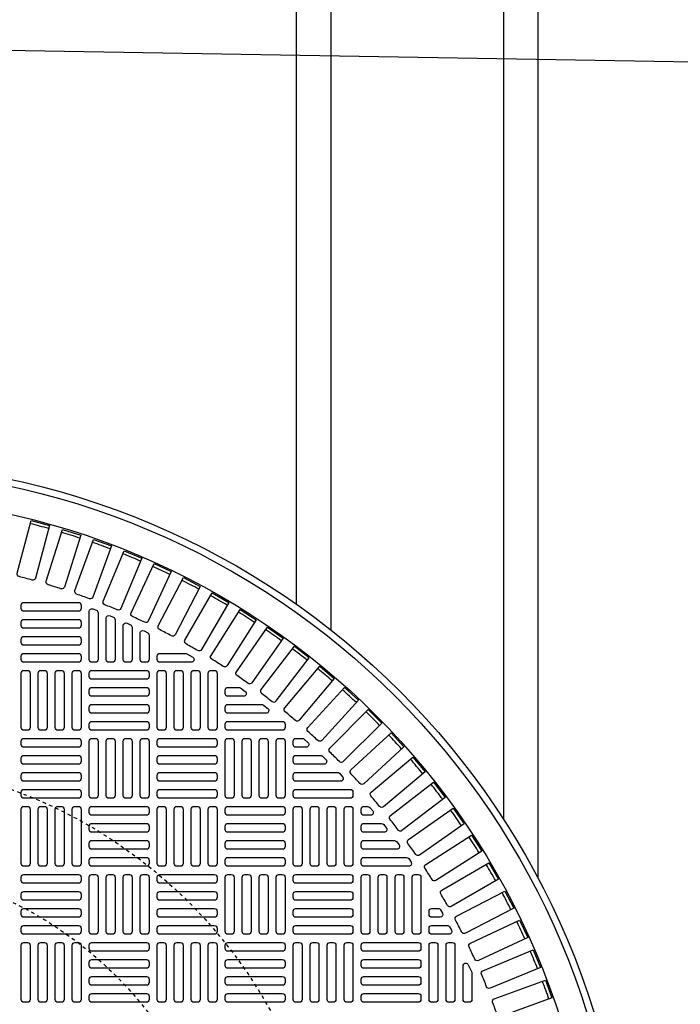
# Model space of a CAD drawing. Extents: x -169 to 7270, y -140 to 2984.
# Tile 679 of 718: x 6532 to 6551, y 1486 to 1514. Entities that reach past the tile are written whole.
import ezdxf

# ---------------------------------------------------------------- set-up
doc = ezdxf.new("R2010")
doc.units = 0
doc.header["$MEASUREMENT"] = 0
doc.linetypes.add('HIDDEN2', pattern=[0.28125, 0.1875, -0.09375])
doc.layers.get('DEFPOINTS').update_dxf_attribs({"linetype": 'CONTINUOUS'})
for name, color, linetype in [('TANK-MANHOLE-COVER-40', 2, 'CONTINUOUS'), ('TANK-MANHOLE-COVER-HATCH-40', 252, 'CONTINUOUS'), ('TANK-SLOPE', 3, 'CONTINUOUS'), ('TANK-UST-RIB', 7, 'CONTINUOUS')]:
    doc.layers.add(name, color=color, linetype=linetype)

msp = doc.modelspace()

# ---------------------------------------------------------------- linework, layer by layer
at = {"layer": 'DEFPOINTS', "color": 8, "linetype": 'HIDDEN2', "ltscale": 0.125}
msp.add_circle((6526.94351, 1479.01916), 14, dxfattribs=at)
msp.add_circle((6526.94351, 1479.01916), 14, dxfattribs=at)
at = {"layer": 'DEFPOINTS', "color": 8, "linetype": 'HIDDEN2', "ltscale": 0.5}
msp.add_circle((6526.94351, 1479.01916), 11, dxfattribs=at)
msp.add_circle((6526.94351, 1479.01916), 11, dxfattribs=at)
at = {"layer": 'TANK-MANHOLE-COVER-40', "color": 4, "linetype": 'Continuous'}
msp.add_circle((6526.94428, 1479.01916), 22.63902, dxfattribs=at)
at = {"layer": 'TANK-MANHOLE-COVER-40', "color": 1, "linetype": 'Continuous'}
msp.add_circle((6526.94428, 1479.01916), 22.44094, dxfattribs=at)
at = {"layer": 'TANK-MANHOLE-COVER-40', "color": 2, "linetype": 'Continuous'}
msp.add_circle((6526.94428, 1479.01916), 21.65354, dxfattribs=at)
at = {"layer": 'TANK-MANHOLE-COVER-HATCH-40', "linetype": 'Continuous'}
for points in [[(6532.29961, 1498.24797, 0.00491171), (6531.92082, 1498.34947, -0.41709369), (6531.8644, 1498.4461), (6532.27224, 1499.96818), (6532.80464, 1499.82552), (6532.3968, 1498.30344, -0.41709369), (6532.29961, 1498.24797)], [(6533.13327, 1497.99607, 0.00491171), (6532.75926, 1498.11399, -0.41709369), (6532.7071, 1498.213), (6533.18095, 1499.71583), (6533.70662, 1499.55009), (6533.23278, 1498.04725, -0.41709369), (6533.13327, 1497.99607)], [(6533.95514, 1497.70805, 0.00491171), (6533.58663, 1497.84217, -0.41709369), (6533.53884, 1497.94336), (6534.07779, 1499.4241), (6534.59573, 1499.23558), (6534.05678, 1497.75484, -0.41709369), (6533.95514, 1497.70805)], [(6534.76366, 1497.38445, 0.00491171), (6534.40136, 1497.53452, -0.41709369), (6534.35803, 1497.63769), (6534.96105, 1499.09352), (6535.47027, 1498.88259), (6534.86725, 1497.42677, -0.41709369), (6534.76366, 1497.38445)], [(6535.5573, 1497.0259, 0.00491171), (6535.20189, 1497.19163, -0.41709369), (6535.1631, 1497.29659), (6535.82905, 1498.72472), (6536.32859, 1498.49178), (6535.66264, 1497.06365, -0.41709369), (6535.5573, 1497.0259)], [(6536.33455, 1496.63306, 0.00491171), (6535.9867, 1496.81414, -0.41709369), (6535.95253, 1496.92069), (6536.68014, 1498.31842), (6537.16904, 1498.06391), (6536.44143, 1496.66619, -0.41709369), (6536.33455, 1496.63306)], [(6537.09392, 1496.2067, 0.00491171), (6536.7543, 1496.40278, -0.41709369), (6536.72481, 1496.51072), (6537.51269, 1497.87538), (6537.99003, 1497.59979), (6537.20215, 1496.23513, -0.41709369), (6537.09392, 1496.2067)], [(6537.83397, 1495.74762, 0.00491171), (6537.50323, 1495.95832, -0.41709369), (6537.47847, 1496.06745), (6538.32513, 1497.39644), (6538.78999, 1497.10029), (6537.94333, 1495.7713, -0.41709369), (6537.83397, 1495.74762)], [(6538.55329, 1495.2567, 0.00491171), (6538.23205, 1495.48163, -0.41709369), (6538.21208, 1495.59173), (6539.11591, 1496.88253), (6539.56741, 1496.56638), (6538.66358, 1495.27559, -0.41709369), (6538.55329, 1495.2567)], [(6539.25051, 1494.73486, 0.41709369), (6539.36152, 1494.74892), (6540.32079, 1495.99907), (6539.88351, 1496.3346), (6538.92424, 1495.08446, 0.41709369), (6538.93939, 1494.97359, -0.00491171), (6539.25051, 1494.73486)], [(6536.74246, 1496.12546, -0.1342636), (6536.78253, 1496.1145), (6536.94904, 1496.01608, -0.76325856), (6536.90897, 1495.86955), (6535.99939, 1495.86955), (6535.99939, 1495.86955, -0.41421356), (6535.92065, 1495.94829), (6535.92065, 1496.04672), (6535.92065, 1496.04672, -0.41421356), (6535.99939, 1496.12546), (6536.74246, 1496.12546)], [(6539.92431, 1494.18312, 0.00491171), (6539.6239, 1494.43519, -0.41709369), (6539.6136, 1494.54661), (6540.62648, 1495.75372), (6541.04871, 1495.39943), (6540.03583, 1494.19232, -0.41709369), (6539.92431, 1494.18312)], [(6538.28246, 1495.14121, -0.15754945), (6538.32853, 1495.12632), (6538.46493, 1495.02789, -0.72778796), (6538.41886, 1494.8853), (6537.9679, 1494.8853), (6537.9679, 1494.8853, -0.41421356), (6537.88916, 1494.96404), (6537.88916, 1495.06247), (6537.88916, 1495.06247, -0.41421356), (6537.9679, 1495.14121), (6538.28246, 1495.14121)], [(6538.94856, 1494.64908, -0.16819223), (6538.99724, 1494.63223), (6539.12236, 1494.5338, -0.71204699), (6539.07368, 1494.39318), (6537.9679, 1494.39318), (6537.9679, 1494.39318, -0.41421356), (6537.88916, 1494.47192), (6537.88916, 1494.57034), (6537.88916, 1494.57034, -0.41421356), (6537.9679, 1494.64908), (6538.97581, 1494.64908)], [(6541.19654, 1492.99413, 0.00491171), (6540.91924, 1493.27142, -0.41709369), (6540.91869, 1493.38332), (6542.03293, 1494.49756), (6542.42268, 1494.10782), (6541.30844, 1492.99358, -0.41709369), (6541.19654, 1492.99413)], [(6542.3603, 1491.69878, 0.00491171), (6542.10823, 1491.99919, -0.41709369), (6542.11744, 1492.11071), (6543.32455, 1493.1236), (6543.67884, 1492.70137), (6542.47173, 1491.68848, -0.41709369), (6542.3603, 1491.69878)], [(6543.40674, 1490.30694, 0.00491171), (6543.18181, 1490.62817, -0.41709369), (6543.2007, 1490.73847), (6544.4915, 1491.64229), (6544.80764, 1491.19079), (6543.51685, 1490.28696, -0.41709369), (6543.40674, 1490.30694)], [(6543.88344, 1489.57811, 0.00491171), (6543.67274, 1489.90885, -0.41709369), (6543.69642, 1490.01822), (6545.02541, 1490.86488), (6545.32156, 1490.40002), (6543.99257, 1489.55335, -0.41709369), (6543.88344, 1489.57811)], [(6544.32789, 1488.82919, 0.00491171), (6544.13182, 1489.1688, -0.41709369), (6544.16025, 1489.27703), (6545.5249, 1490.06491), (6545.80049, 1489.58758), (6544.43584, 1488.79969, -0.41709369), (6544.32789, 1488.82919)], [(6544.73925, 1488.06159, 0.00491171), (6544.55818, 1488.40943, -0.41709369), (6544.5913, 1488.51632), (6545.98903, 1489.24393), (6546.24354, 1488.75502), (6544.84581, 1488.02741, -0.41709369), (6544.73925, 1488.06159)], [(6545.11674, 1487.27677, 0.00491171), (6544.95101, 1487.63219, -0.41709369), (6544.98877, 1487.73752), (6546.4169, 1488.40347), (6546.64984, 1487.90393), (6545.22171, 1487.23798, -0.41709369), (6545.11674, 1487.27677)], [(6545.45964, 1486.47624, 0.00491171), (6545.30957, 1486.83854, -0.41709369), (6545.35188, 1486.94214), (6546.8077, 1487.54516), (6547.01863, 1487.03593), (6545.56281, 1486.43291, -0.41709369), (6545.45964, 1486.47624)], [(6545.03483, 1486.87946), (6545.03483, 1486.10577), (6545.03483, 1486.10577, -0.41421356), (6544.95609, 1486.02703), (6544.85766, 1486.02703), (6544.85766, 1486.02703, -0.41421356), (6544.77892, 1486.10577), (6544.77892, 1487.07957, -0.80700564), (6544.92938, 1487.11208), (6545.0278, 1486.89495, -0.10680341), (6545.03483, 1486.86244)], [(6545.76729, 1485.66152, 0.00491171), (6545.63317, 1486.03002, -0.41709369), (6545.67996, 1486.13167), (6547.1607, 1486.67061), (6547.34921, 1486.15267), (6545.86847, 1485.61373, -0.41709369), (6545.76729, 1485.66152)]]:
    msp.add_lwpolyline(points, format="xyb", dxfattribs=at)
at = {"layer": 'TANK-MANHOLE-COVER-HATCH-40', "linetype": 'Continuous', "flags": 128}
for points in [[(6533.71593, 1497.42467, -0.41421356), (6533.63719, 1497.34593), (6532.06239, 1497.34593, -0.41421356), (6531.98365, 1497.42467), (6531.98365, 1497.5231, -0.41421356), (6532.06239, 1497.60184), (6533.63719, 1497.60184, -0.41421356), (6533.71593, 1497.5231)], [(6533.71593, 1496.93255, -0.41421356), (6533.63719, 1496.85381), (6532.06239, 1496.85381, -0.41421356), (6531.98365, 1496.93255), (6531.98365, 1497.03097, -0.41421356), (6532.06239, 1497.10971), (6533.63719, 1497.10971, -0.41421356), (6533.71593, 1497.03097)], [(6533.71593, 1496.44042, -0.41421356), (6533.63719, 1496.36168), (6532.06239, 1496.36168, -0.41421356), (6531.98365, 1496.44042), (6531.98365, 1496.53884, -0.41421356), (6532.06239, 1496.61758), (6533.63719, 1496.61758, -0.41421356), (6533.71593, 1496.53884)], [(6533.71593, 1495.94829, -0.41421356), (6533.63719, 1495.86955), (6532.06239, 1495.86955, -0.41421356), (6531.98365, 1495.94829), (6531.98365, 1496.04672, -0.41421356), (6532.06239, 1496.12546), (6533.63719, 1496.12546, -0.41421356), (6533.71593, 1496.04672)], [(6532.06239, 1493.90105, -0.41421356), (6531.98365, 1493.97979), (6531.98365, 1495.55459, -0.41421356), (6532.06239, 1495.63333), (6532.16081, 1495.63333, -0.41421356), (6532.23955, 1495.55459), (6532.23955, 1493.97979, -0.41421356), (6532.16081, 1493.90105)], [(6532.55451, 1493.90105, -0.41421356), (6532.47577, 1493.97979), (6532.47577, 1495.55459, -0.41421356), (6532.55451, 1495.63333), (6532.65294, 1495.63333, -0.41421356), (6532.73168, 1495.55459), (6532.73168, 1493.97979, -0.41421356), (6532.65294, 1493.90105)], [(6533.04664, 1493.90105, -0.41421356), (6532.9679, 1493.97979), (6532.9679, 1495.55459, -0.41421356), (6533.04664, 1495.63333), (6533.14506, 1495.63333, -0.41421356), (6533.2238, 1495.55459), (6533.2238, 1493.97979, -0.41421356), (6533.14506, 1493.90105)], [(6533.53876, 1493.90105, -0.41421356), (6533.46002, 1493.97979), (6533.46002, 1495.55459, -0.41421356), (6533.53876, 1495.63333), (6533.63719, 1495.63333, -0.41421356), (6533.71593, 1495.55459), (6533.71593, 1493.97979, -0.41421356), (6533.63719, 1493.90105)], [(6533.95215, 1495.55459, -0.41421356), (6534.03089, 1495.63333), (6535.60569, 1495.63333, -0.41421356), (6535.68443, 1495.55459), (6535.68443, 1495.45617, -0.41421356), (6535.60569, 1495.37743), (6534.03089, 1495.37743, -0.41421356), (6533.95215, 1495.45617)], [(6535.99939, 1493.90105, -0.41421356), (6535.92065, 1493.97979), (6535.92065, 1495.55459, -0.41421356), (6535.99939, 1495.63333), (6536.09782, 1495.63333, -0.41421356), (6536.17656, 1495.55459), (6536.17656, 1493.97979, -0.41421356), (6536.09782, 1493.90105)], [(6536.49152, 1493.90105, -0.41421356), (6536.41278, 1493.97979), (6536.41278, 1495.55459, -0.41421356), (6536.49152, 1495.63333), (6536.58995, 1495.63333, -0.41421356), (6536.66869, 1495.55459), (6536.66869, 1493.97979, -0.41421356), (6536.58995, 1493.90105)], [(6536.98365, 1493.90105, -0.41421356), (6536.90491, 1493.97979), (6536.90491, 1495.55459, -0.41421356), (6536.98365, 1495.63333), (6537.08207, 1495.63333, -0.41421356), (6537.16081, 1495.55459), (6537.16081, 1493.97979, -0.41421356), (6537.08207, 1493.90105)], [(6537.47577, 1493.90105, -0.41421356), (6537.39703, 1493.97979), (6537.39703, 1495.55459, -0.41421356), (6537.47577, 1495.63333), (6537.5742, 1495.63333, -0.41421356), (6537.65294, 1495.55459), (6537.65294, 1493.97979, -0.41421356), (6537.5742, 1493.90105)], [(6533.95215, 1495.06247, -0.41421356), (6534.03089, 1495.14121), (6535.60569, 1495.14121, -0.41421356), (6535.68443, 1495.06247), (6535.68443, 1494.96404, -0.41421356), (6535.60569, 1494.8853), (6534.03089, 1494.8853, -0.41421356), (6533.95215, 1494.96404)], [(6533.95215, 1494.57034, -0.41421356), (6534.03089, 1494.64908), (6535.60569, 1494.64908, -0.41421356), (6535.68443, 1494.57034), (6535.68443, 1494.47192, -0.41421356), (6535.60569, 1494.39318), (6534.03089, 1494.39318, -0.41421356), (6533.95215, 1494.47192)], [(6533.95215, 1494.07821, -0.41421356), (6534.03089, 1494.15695), (6535.60569, 1494.15695, -0.41421356), (6535.68443, 1494.07821), (6535.68443, 1493.97979, -0.41421356), (6535.60569, 1493.90105), (6534.03089, 1493.90105, -0.41421356), (6533.95215, 1493.97979)], [(6533.71593, 1493.48766, -0.41421356), (6533.63719, 1493.40892), (6532.06239, 1493.40892, -0.41421356), (6531.98365, 1493.48766), (6531.98365, 1493.58609, -0.41421356), (6532.06239, 1493.66483), (6533.63719, 1493.66483, -0.41421356), (6533.71593, 1493.58609)], [(6534.03089, 1491.93255, -0.41421356), (6533.95215, 1492.01129), (6533.95215, 1493.58609, -0.41421356), (6534.03089, 1493.66483), (6534.12932, 1493.66483, -0.41421356), (6534.20806, 1493.58609), (6534.20806, 1492.01129, -0.41421356), (6534.12932, 1491.93255)], [(6534.52302, 1491.93255, -0.41421356), (6534.44428, 1492.01129), (6534.44428, 1493.58609, -0.41421356), (6534.52302, 1493.66483), (6534.62144, 1493.66483, -0.41421356), (6534.70018, 1493.58609), (6534.70018, 1492.01129, -0.41421356), (6534.62144, 1491.93255)], [(6535.01514, 1491.93255, -0.41421356), (6534.9364, 1492.01129), (6534.9364, 1493.58609, -0.41421356), (6535.01514, 1493.66483), (6535.11357, 1493.66483, -0.41421356), (6535.19231, 1493.58609), (6535.19231, 1492.01129, -0.41421356), (6535.11357, 1491.93255)], [(6535.50727, 1491.93255, -0.41421356), (6535.42853, 1492.01129), (6535.42853, 1493.58609, -0.41421356), (6535.50727, 1493.66483), (6535.60569, 1493.66483, -0.41421356), (6535.68443, 1493.58609), (6535.68443, 1492.01129, -0.41421356), (6535.60569, 1491.93255)], [(6537.65294, 1493.48766, -0.41421356), (6537.5742, 1493.40892), (6535.99939, 1493.40892, -0.41421356), (6535.92065, 1493.48766), (6535.92065, 1493.58609, -0.41421356), (6535.99939, 1493.66483), (6537.5742, 1493.66483, -0.41421356), (6537.65294, 1493.58609)], [(6537.9679, 1491.93255, -0.41421356), (6537.88916, 1492.01129), (6537.88916, 1493.58609, -0.41421356), (6537.9679, 1493.66483), (6538.06632, 1493.66483, -0.41421356), (6538.14506, 1493.58609), (6538.14506, 1492.01129, -0.41421356), (6538.06632, 1491.93255)], [(6538.46002, 1491.93255, -0.41421356), (6538.38128, 1492.01129), (6538.38128, 1493.58609, -0.41421356), (6538.46002, 1493.66483), (6538.55845, 1493.66483, -0.41421356), (6538.63719, 1493.58609), (6538.63719, 1492.01129, -0.41421356), (6538.55845, 1491.93255)], [(6538.95215, 1491.93255, -0.41421356), (6538.87341, 1492.01129), (6538.87341, 1493.58609, -0.41421356), (6538.95215, 1493.66483), (6539.05058, 1493.66483, -0.41421356), (6539.12932, 1493.58609), (6539.12932, 1492.01129, -0.41421356), (6539.05058, 1491.93255)], [(6539.44428, 1491.93255, -0.41421356), (6539.36554, 1492.01129), (6539.36554, 1493.58609, -0.41421356), (6539.44428, 1493.66483), (6539.5427, 1493.66483, -0.41421356), (6539.62144, 1493.58609), (6539.62144, 1492.01129, -0.41421356), (6539.5427, 1491.93255)], [(6533.71593, 1492.99554, -0.41421356), (6533.63719, 1492.9168), (6532.06239, 1492.9168, -0.41421356), (6531.98365, 1492.99554), (6531.98365, 1493.09396, -0.41421356), (6532.06239, 1493.1727), (6533.63719, 1493.1727, -0.41421356), (6533.71593, 1493.09396)], [(6537.65294, 1492.99554, -0.41421356), (6537.5742, 1492.9168), (6535.99939, 1492.9168, -0.41421356), (6535.92065, 1492.99554), (6535.92065, 1493.09396, -0.41421356), (6535.99939, 1493.1727), (6537.5742, 1493.1727, -0.41421356), (6537.65294, 1493.09396)], [(6533.71593, 1492.50341, -0.41421356), (6533.63719, 1492.42467), (6532.06239, 1492.42467, -0.41421356), (6531.98365, 1492.50341), (6531.98365, 1492.60184, -0.41421356), (6532.06239, 1492.68058), (6533.63719, 1492.68058, -0.41421356), (6533.71593, 1492.60184)], [(6537.65294, 1492.50341, -0.41421356), (6537.5742, 1492.42467), (6535.99939, 1492.42467, -0.41421356), (6535.92065, 1492.50341), (6535.92065, 1492.60184, -0.41421356), (6535.99939, 1492.68058), (6537.5742, 1492.68058, -0.41421356), (6537.65294, 1492.60184)], [(6533.71593, 1492.01129, -0.41421356), (6533.63719, 1491.93255), (6532.06239, 1491.93255, -0.41421356), (6531.98365, 1492.01129), (6531.98365, 1492.10971, -0.41421356), (6532.06239, 1492.18845), (6533.63719, 1492.18845, -0.41421356), (6533.71593, 1492.10971)], [(6537.65294, 1492.01129, -0.41421356), (6537.5742, 1491.93255), (6535.99939, 1491.93255, -0.41421356), (6535.92065, 1492.01129), (6535.92065, 1492.10971, -0.41421356), (6535.99939, 1492.18845), (6537.5742, 1492.18845, -0.41421356), (6537.65294, 1492.10971)], [(6532.06239, 1489.96404, -0.41421356), (6531.98365, 1490.04278), (6531.98365, 1491.61758, -0.41421356), (6532.06239, 1491.69632), (6532.16081, 1491.69632, -0.41421356), (6532.23955, 1491.61758), (6532.23955, 1490.04278, -0.41421356), (6532.16081, 1489.96404)], [(6532.55451, 1489.96404, -0.41421356), (6532.47577, 1490.04278), (6532.47577, 1491.61758, -0.41421356), (6532.55451, 1491.69632), (6532.65294, 1491.69632, -0.41421356), (6532.73168, 1491.61758), (6532.73168, 1490.04278, -0.41421356), (6532.65294, 1489.96404)], [(6533.04664, 1489.96404, -0.41421356), (6532.9679, 1490.04278), (6532.9679, 1491.61758, -0.41421356), (6533.04664, 1491.69632), (6533.14506, 1491.69632, -0.41421356), (6533.2238, 1491.61758), (6533.2238, 1490.04278, -0.41421356), (6533.14506, 1489.96404)], [(6533.53876, 1489.96404, -0.41421356), (6533.46002, 1490.04278), (6533.46002, 1491.61758, -0.41421356), (6533.53876, 1491.69632), (6533.63719, 1491.69632, -0.41421356), (6533.71593, 1491.61758), (6533.71593, 1490.04278, -0.41421356), (6533.63719, 1489.96404)], [(6533.95215, 1491.61758, -0.41421356), (6534.03089, 1491.69632), (6535.60569, 1491.69632, -0.41421356), (6535.68443, 1491.61758), (6535.68443, 1491.51916, -0.41421356), (6535.60569, 1491.44042), (6534.03089, 1491.44042, -0.41421356), (6533.95215, 1491.51916)], [(6535.99939, 1489.96404, -0.41421356), (6535.92065, 1490.04278), (6535.92065, 1491.61758, -0.41421356), (6535.99939, 1491.69632), (6536.09782, 1491.69632, -0.41421356), (6536.17656, 1491.61758), (6536.17656, 1490.04278, -0.41421356), (6536.09782, 1489.96404)], [(6536.49152, 1489.96404, -0.41421356), (6536.41278, 1490.04278), (6536.41278, 1491.61758, -0.41421356), (6536.49152, 1491.69632), (6536.58995, 1491.69632, -0.41421356), (6536.66869, 1491.61758), (6536.66869, 1490.04278, -0.41421356), (6536.58995, 1489.96404)], [(6536.98365, 1489.96404, -0.41421356), (6536.90491, 1490.04278), (6536.90491, 1491.61758, -0.41421356), (6536.98365, 1491.69632), (6537.08207, 1491.69632, -0.41421356), (6537.16081, 1491.61758), (6537.16081, 1490.04278, -0.41421356), (6537.08207, 1489.96404)], [(6537.47577, 1489.96404, -0.41421356), (6537.39703, 1490.04278), (6537.39703, 1491.61758, -0.41421356), (6537.47577, 1491.69632), (6537.5742, 1491.69632, -0.41421356), (6537.65294, 1491.61758), (6537.65294, 1490.04278, -0.41421356), (6537.5742, 1489.96404)], [(6537.88916, 1491.61758, -0.41421356), (6537.9679, 1491.69632), (6539.5427, 1491.69632, -0.41421356), (6539.62144, 1491.61758), (6539.62144, 1491.51916, -0.41421356), (6539.5427, 1491.44042), (6537.9679, 1491.44042, -0.41421356), (6537.88916, 1491.51916)], [(6539.9364, 1489.96404, -0.41421356), (6539.85766, 1490.04278), (6539.85766, 1491.61758, -0.41421356), (6539.9364, 1491.69632), (6540.03483, 1491.69632, -0.41421356), (6540.11357, 1491.61758), (6540.11357, 1490.04278, -0.41421356), (6540.03483, 1489.96404)], [(6540.42853, 1489.96404, -0.41421356), (6540.34979, 1490.04278), (6540.34979, 1491.61758, -0.41421356), (6540.42853, 1491.69632), (6540.52695, 1491.69632, -0.41421356), (6540.60569, 1491.61758), (6540.60569, 1490.04278, -0.41421356), (6540.52695, 1489.96404)], [(6540.92065, 1489.96404, -0.41421356), (6540.84191, 1490.04278), (6540.84191, 1491.61758, -0.41421356), (6540.92065, 1491.69632), (6541.01908, 1491.69632, -0.41421356), (6541.09782, 1491.61758), (6541.09782, 1490.04278, -0.41421356), (6541.01908, 1489.96404)], [(6541.41278, 1489.96404, -0.41421356), (6541.33404, 1490.04278), (6541.33404, 1491.61758, -0.41421356), (6541.41278, 1491.69632), (6541.5112, 1491.69632, -0.41421356), (6541.58995, 1491.61758), (6541.58995, 1490.04278, -0.41421356), (6541.5112, 1489.96404)], [(6533.95215, 1491.12546, -0.41421356), (6534.03089, 1491.2042), (6535.60569, 1491.2042, -0.41421356), (6535.68443, 1491.12546), (6535.68443, 1491.02703, -0.41421356), (6535.60569, 1490.94829), (6534.03089, 1490.94829, -0.41421356), (6533.95215, 1491.02703)], [(6537.88916, 1491.12546, -0.41421356), (6537.9679, 1491.2042), (6539.5427, 1491.2042, -0.41421356), (6539.62144, 1491.12546), (6539.62144, 1491.02703, -0.41421356), (6539.5427, 1490.94829), (6537.9679, 1490.94829, -0.41421356), (6537.88916, 1491.02703)], [(6533.95215, 1490.63333, -0.41421356), (6534.03089, 1490.71207), (6535.60569, 1490.71207, -0.41421356), (6535.68443, 1490.63333), (6535.68443, 1490.53491, -0.41421356), (6535.60569, 1490.45617), (6534.03089, 1490.45617, -0.41421356), (6533.95215, 1490.53491)], [(6537.88916, 1490.63333, -0.41421356), (6537.9679, 1490.71207), (6539.5427, 1490.71207, -0.41421356), (6539.62144, 1490.63333), (6539.62144, 1490.53491, -0.41421356), (6539.5427, 1490.45617), (6537.9679, 1490.45617, -0.41421356), (6537.88916, 1490.53491)], [(6533.95215, 1490.14121, -0.41421356), (6534.03089, 1490.21995), (6535.60569, 1490.21995, -0.41421356), (6535.68443, 1490.14121), (6535.68443, 1490.04278, -0.41421356), (6535.60569, 1489.96404), (6534.03089, 1489.96404, -0.41421356), (6533.95215, 1490.04278)], [(6537.88916, 1490.14121, -0.41421356), (6537.9679, 1490.21995), (6539.5427, 1490.21995, -0.41421356), (6539.62144, 1490.14121), (6539.62144, 1490.04278, -0.41421356), (6539.5427, 1489.96404), (6537.9679, 1489.96404, -0.41421356), (6537.88916, 1490.04278)], [(6533.71593, 1489.55066, -0.41421356), (6533.63719, 1489.47192), (6532.06239, 1489.47192, -0.41421356), (6531.98365, 1489.55066), (6531.98365, 1489.64908, -0.41421356), (6532.06239, 1489.72782), (6533.63719, 1489.72782, -0.41421356), (6533.71593, 1489.64908)], [(6534.03089, 1487.99554, -0.41421356), (6533.95215, 1488.07428), (6533.95215, 1489.64908, -0.41421356), (6534.03089, 1489.72782), (6534.12932, 1489.72782, -0.41421356), (6534.20806, 1489.64908), (6534.20806, 1488.07428, -0.41421356), (6534.12932, 1487.99554)], [(6534.52302, 1487.99554, -0.41421356), (6534.44428, 1488.07428), (6534.44428, 1489.64908, -0.41421356), (6534.52302, 1489.72782), (6534.62144, 1489.72782, -0.41421356), (6534.70018, 1489.64908), (6534.70018, 1488.07428, -0.41421356), (6534.62144, 1487.99554)], [(6535.01514, 1487.99554, -0.41421356), (6534.9364, 1488.07428), (6534.9364, 1489.64908, -0.41421356), (6535.01514, 1489.72782), (6535.11357, 1489.72782, -0.41421356), (6535.19231, 1489.64908), (6535.19231, 1488.07428, -0.41421356), (6535.11357, 1487.99554)], [(6535.50727, 1487.99554, -0.41421356), (6535.42853, 1488.07428), (6535.42853, 1489.64908, -0.41421356), (6535.50727, 1489.72782), (6535.60569, 1489.72782, -0.41421356), (6535.68443, 1489.64908), (6535.68443, 1488.07428, -0.41421356), (6535.60569, 1487.99554)], [(6537.65294, 1489.55066, -0.41421356), (6537.5742, 1489.47192), (6535.99939, 1489.47192, -0.41421356), (6535.92065, 1489.55066), (6535.92065, 1489.64908, -0.41421356), (6535.99939, 1489.72782), (6537.5742, 1489.72782, -0.41421356), (6537.65294, 1489.64908)], [(6537.9679, 1487.99554, -0.41421356), (6537.88916, 1488.07428), (6537.88916, 1489.64908, -0.41421356), (6537.9679, 1489.72782), (6538.06632, 1489.72782, -0.41421356), (6538.14506, 1489.64908), (6538.14506, 1488.07428, -0.41421356), (6538.06632, 1487.99554)], [(6538.46002, 1487.99554, -0.41421356), (6538.38128, 1488.07428), (6538.38128, 1489.64908, -0.41421356), (6538.46002, 1489.72782), (6538.55845, 1489.72782, -0.41421356), (6538.63719, 1489.64908), (6538.63719, 1488.07428, -0.41421356), (6538.55845, 1487.99554)], [(6538.95215, 1487.99554, -0.41421356), (6538.87341, 1488.07428), (6538.87341, 1489.64908, -0.41421356), (6538.95215, 1489.72782), (6539.05058, 1489.72782, -0.41421356), (6539.12932, 1489.64908), (6539.12932, 1488.07428, -0.41421356), (6539.05058, 1487.99554)], [(6539.44428, 1487.99554, -0.41421356), (6539.36554, 1488.07428), (6539.36554, 1489.64908, -0.41421356), (6539.44428, 1489.72782), (6539.5427, 1489.72782, -0.41421356), (6539.62144, 1489.64908), (6539.62144, 1488.07428, -0.41421356), (6539.5427, 1487.99554)], [(6541.58995, 1489.55066, -0.41421356), (6541.5112, 1489.47192), (6539.9364, 1489.47192, -0.41421356), (6539.85766, 1489.55066), (6539.85766, 1489.64908, -0.41421356), (6539.9364, 1489.72782), (6541.5112, 1489.72782, -0.41421356), (6541.58995, 1489.64908)], [(6541.90491, 1487.99554, -0.41421356), (6541.82617, 1488.07428), (6541.82617, 1489.64908, -0.41421356), (6541.90491, 1489.72782), (6542.00333, 1489.72782, -0.41421356), (6542.08207, 1489.64908), (6542.08207, 1488.07428, -0.41421356), (6542.00333, 1487.99554)], [(6542.39703, 1487.99554, -0.41421356), (6542.31829, 1488.07428), (6542.31829, 1489.64908, -0.41421356), (6542.39703, 1489.72782), (6542.49546, 1489.72782, -0.41421356), (6542.5742, 1489.64908), (6542.5742, 1488.07428, -0.41421356), (6542.49546, 1487.99554)], [(6542.88916, 1487.99554, -0.41421356), (6542.81042, 1488.07428), (6542.81042, 1489.64908, -0.41421356), (6542.88916, 1489.72782), (6542.98758, 1489.72782, -0.41421356), (6543.06632, 1489.64908), (6543.06632, 1488.07428, -0.41421356), (6542.98758, 1487.99554)], [(6543.38128, 1487.99554, -0.41421356), (6543.30254, 1488.07428), (6543.30254, 1489.64908, -0.41421356), (6543.38128, 1489.72782), (6543.47971, 1489.72782, -0.41421356), (6543.55845, 1489.64908), (6543.55845, 1488.07428, -0.41421356), (6543.47971, 1487.99554)], [(6533.71593, 1489.05853, -0.41421356), (6533.63719, 1488.97979), (6532.06239, 1488.97979, -0.41421356), (6531.98365, 1489.05853), (6531.98365, 1489.15695, -0.41421356), (6532.06239, 1489.23569), (6533.63719, 1489.23569, -0.41421356), (6533.71593, 1489.15695)], [(6537.65294, 1489.05853, -0.41421356), (6537.5742, 1488.97979), (6535.99939, 1488.97979, -0.41421356), (6535.92065, 1489.05853), (6535.92065, 1489.15695, -0.41421356), (6535.99939, 1489.23569), (6537.5742, 1489.23569, -0.41421356), (6537.65294, 1489.15695)], [(6541.58995, 1489.05853, -0.41421356), (6541.5112, 1488.97979), (6539.9364, 1488.97979, -0.41421356), (6539.85766, 1489.05853), (6539.85766, 1489.15695, -0.41421356), (6539.9364, 1489.23569), (6541.5112, 1489.23569, -0.41421356), (6541.58995, 1489.15695)], [(6533.71593, 1488.5664, -0.41421356), (6533.63719, 1488.48766), (6532.06239, 1488.48766, -0.41421356), (6531.98365, 1488.5664), (6531.98365, 1488.66483, -0.41421356), (6532.06239, 1488.74357), (6533.63719, 1488.74357, -0.41421356), (6533.71593, 1488.66483)], [(6537.65294, 1488.5664, -0.41421356), (6537.5742, 1488.48766), (6535.99939, 1488.48766, -0.41421356), (6535.92065, 1488.5664), (6535.92065, 1488.66483, -0.41421356), (6535.99939, 1488.74357), (6537.5742, 1488.74357, -0.41421356), (6537.65294, 1488.66483)], [(6541.58995, 1488.5664, -0.41421356), (6541.5112, 1488.48766), (6539.9364, 1488.48766, -0.41421356), (6539.85766, 1488.5664), (6539.85766, 1488.66483, -0.41421356), (6539.9364, 1488.74357), (6541.5112, 1488.74357, -0.41421356), (6541.58995, 1488.66483)], [(6533.71593, 1488.07428, -0.41421356), (6533.63719, 1487.99554), (6532.06239, 1487.99554, -0.41421356), (6531.98365, 1488.07428), (6531.98365, 1488.1727, -0.41421356), (6532.06239, 1488.25144), (6533.63719, 1488.25144, -0.41421356), (6533.71593, 1488.1727)], [(6537.65294, 1488.07428, -0.41421356), (6537.5742, 1487.99554), (6535.99939, 1487.99554, -0.41421356), (6535.92065, 1488.07428), (6535.92065, 1488.1727, -0.41421356), (6535.99939, 1488.25144), (6537.5742, 1488.25144, -0.41421356), (6537.65294, 1488.1727)], [(6541.58995, 1488.07428, -0.41421356), (6541.5112, 1487.99554), (6539.9364, 1487.99554, -0.41421356), (6539.85766, 1488.07428), (6539.85766, 1488.1727, -0.41421356), (6539.9364, 1488.25144), (6541.5112, 1488.25144, -0.41421356), (6541.58995, 1488.1727)], [(6532.06239, 1486.02703, -0.41421356), (6531.98365, 1486.10577), (6531.98365, 1487.68058, -0.41421356), (6532.06239, 1487.75932), (6532.16081, 1487.75932, -0.41421356), (6532.23955, 1487.68058), (6532.23955, 1486.10577, -0.41421356), (6532.16081, 1486.02703)], [(6532.55451, 1486.02703, -0.41421356), (6532.47577, 1486.10577), (6532.47577, 1487.68058, -0.41421356), (6532.55451, 1487.75932), (6532.65294, 1487.75932, -0.41421356), (6532.73168, 1487.68058), (6532.73168, 1486.10577, -0.41421356), (6532.65294, 1486.02703)], [(6533.04664, 1486.02703, -0.41421356), (6532.9679, 1486.10577), (6532.9679, 1487.68058, -0.41421356), (6533.04664, 1487.75932), (6533.14506, 1487.75932, -0.41421356), (6533.2238, 1487.68058), (6533.2238, 1486.10577, -0.41421356), (6533.14506, 1486.02703)], [(6533.53876, 1486.02703, -0.41421356), (6533.46002, 1486.10577), (6533.46002, 1487.68058, -0.41421356), (6533.53876, 1487.75932), (6533.63719, 1487.75932, -0.41421356), (6533.71593, 1487.68058), (6533.71593, 1486.10577, -0.41421356), (6533.63719, 1486.02703)], [(6533.95215, 1487.68058, -0.41421356), (6534.03089, 1487.75932), (6535.60569, 1487.75932, -0.41421356), (6535.68443, 1487.68058), (6535.68443, 1487.58215, -0.41421356), (6535.60569, 1487.50341), (6534.03089, 1487.50341, -0.41421356), (6533.95215, 1487.58215)], [(6535.99939, 1486.02703, -0.41421356), (6535.92065, 1486.10577), (6535.92065, 1487.68058, -0.41421356), (6535.99939, 1487.75932), (6536.09782, 1487.75932, -0.41421356), (6536.17656, 1487.68058), (6536.17656, 1486.10577, -0.41421356), (6536.09782, 1486.02703)], [(6536.49152, 1486.02703, -0.41421356), (6536.41278, 1486.10577), (6536.41278, 1487.68058, -0.41421356), (6536.49152, 1487.75932), (6536.58995, 1487.75932, -0.41421356), (6536.66869, 1487.68058), (6536.66869, 1486.10577, -0.41421356), (6536.58995, 1486.02703)], [(6536.98365, 1486.02703, -0.41421356), (6536.90491, 1486.10577), (6536.90491, 1487.68058, -0.41421356), (6536.98365, 1487.75932), (6537.08207, 1487.75932, -0.41421356), (6537.16081, 1487.68058), (6537.16081, 1486.10577, -0.41421356), (6537.08207, 1486.02703)], [(6537.47577, 1486.02703, -0.41421356), (6537.39703, 1486.10577), (6537.39703, 1487.68058, -0.41421356), (6537.47577, 1487.75932), (6537.5742, 1487.75932, -0.41421356), (6537.65294, 1487.68058), (6537.65294, 1486.10577, -0.41421356), (6537.5742, 1486.02703)], [(6537.88916, 1487.68058, -0.41421356), (6537.9679, 1487.75932), (6539.5427, 1487.75932, -0.41421356), (6539.62144, 1487.68058), (6539.62144, 1487.58215, -0.41421356), (6539.5427, 1487.50341), (6537.9679, 1487.50341, -0.41421356), (6537.88916, 1487.58215)], [(6539.9364, 1486.02703, -0.41421356), (6539.85766, 1486.10577), (6539.85766, 1487.68058, -0.41421356), (6539.9364, 1487.75932), (6540.03483, 1487.75932, -0.41421356), (6540.11357, 1487.68058), (6540.11357, 1486.10577, -0.41421356), (6540.03483, 1486.02703)], [(6540.42853, 1486.02703, -0.41421356), (6540.34979, 1486.10577), (6540.34979, 1487.68058, -0.41421356), (6540.42853, 1487.75932), (6540.52695, 1487.75932, -0.41421356), (6540.60569, 1487.68058), (6540.60569, 1486.10577, -0.41421356), (6540.52695, 1486.02703)], [(6540.92065, 1486.02703, -0.41421356), (6540.84191, 1486.10577), (6540.84191, 1487.68058, -0.41421356), (6540.92065, 1487.75932), (6541.01908, 1487.75932, -0.41421356), (6541.09782, 1487.68058), (6541.09782, 1486.10577, -0.41421356), (6541.01908, 1486.02703)], [(6541.41278, 1486.02703, -0.41421356), (6541.33404, 1486.10577), (6541.33404, 1487.68058, -0.41421356), (6541.41278, 1487.75932), (6541.5112, 1487.75932, -0.41421356), (6541.58995, 1487.68058), (6541.58995, 1486.10577, -0.41421356), (6541.5112, 1486.02703)], [(6541.82617, 1487.68058, -0.41421356), (6541.90491, 1487.75932), (6543.47971, 1487.75932, -0.41421356), (6543.55845, 1487.68058), (6543.55845, 1487.58215, -0.41421356), (6543.47971, 1487.50341), (6541.90491, 1487.50341, -0.41421356), (6541.82617, 1487.58215)], [(6533.95215, 1487.18845, -0.41421356), (6534.03089, 1487.26719), (6535.60569, 1487.26719, -0.41421356), (6535.68443, 1487.18845), (6535.68443, 1487.09003, -0.41421356), (6535.60569, 1487.01129), (6534.03089, 1487.01129, -0.41421356), (6533.95215, 1487.09003)], [(6537.88916, 1487.18845, -0.41421356), (6537.9679, 1487.26719), (6539.5427, 1487.26719, -0.41421356), (6539.62144, 1487.18845), (6539.62144, 1487.09003, -0.41421356), (6539.5427, 1487.01129), (6537.9679, 1487.01129, -0.41421356), (6537.88916, 1487.09003)], [(6541.82617, 1487.18845, -0.41421356), (6541.90491, 1487.26719), (6543.47971, 1487.26719, -0.41421356), (6543.55845, 1487.18845), (6543.55845, 1487.09003, -0.41421356), (6543.47971, 1487.01129), (6541.90491, 1487.01129, -0.41421356), (6541.82617, 1487.09003)], [(6533.95215, 1486.69632, -0.41421356), (6534.03089, 1486.77506), (6535.60569, 1486.77506, -0.41421356), (6535.68443, 1486.69632), (6535.68443, 1486.5979, -0.41421356), (6535.60569, 1486.51916), (6534.03089, 1486.51916, -0.41421356), (6533.95215, 1486.5979)], [(6537.88916, 1486.69632, -0.41421356), (6537.9679, 1486.77506), (6539.5427, 1486.77506, -0.41421356), (6539.62144, 1486.69632), (6539.62144, 1486.5979, -0.41421356), (6539.5427, 1486.51916), (6537.9679, 1486.51916, -0.41421356), (6537.88916, 1486.5979)], [(6541.82617, 1486.69632, -0.41421356), (6541.90491, 1486.77506), (6543.47971, 1486.77506, -0.41421356), (6543.55845, 1486.69632), (6543.55845, 1486.5979, -0.41421356), (6543.47971, 1486.51916), (6541.90491, 1486.51916, -0.41421356), (6541.82617, 1486.5979)], [(6533.95215, 1486.2042, -0.41421356), (6534.03089, 1486.28294), (6535.60569, 1486.28294, -0.41421356), (6535.68443, 1486.2042), (6535.68443, 1486.10577, -0.41421356), (6535.60569, 1486.02703), (6534.03089, 1486.02703, -0.41421356), (6533.95215, 1486.10577)], [(6537.88916, 1486.2042, -0.41421356), (6537.9679, 1486.28294), (6539.5427, 1486.28294, -0.41421356), (6539.62144, 1486.2042), (6539.62144, 1486.10577, -0.41421356), (6539.5427, 1486.02703), (6537.9679, 1486.02703, -0.41421356), (6537.88916, 1486.10577)], [(6541.82617, 1486.2042, -0.41421356), (6541.90491, 1486.28294), (6543.47971, 1486.28294, -0.41421356), (6543.55845, 1486.2042), (6543.55845, 1486.10577, -0.41421356), (6543.47971, 1486.02703), (6541.90491, 1486.02703, -0.41421356), (6541.82617, 1486.10577)]]:
    msp.add_lwpolyline(points, format="xyb", close=True, dxfattribs=at)
at = {"layer": 'TANK-MANHOLE-COVER-HATCH-40', "linetype": 'Continuous'}
for points in [[(6534.03089, 1495.86955, -0.41421356), (6533.95215, 1495.94829), (6533.95215, 1497.34166, -0.52729524), (6534.05938, 1497.41506), (6534.1578, 1497.37687, -0.30950451), (6534.20806, 1497.30346), (6534.20806, 1495.94829), (6534.20806, 1495.94829, -0.41421356), (6534.12932, 1495.86955), (6534.03089, 1495.86955)], [(6534.52302, 1495.86955, -0.41421356), (6534.44428, 1495.94829), (6534.44428, 1497.14363, -0.53592322), (6534.55347, 1497.21624), (6534.65189, 1497.17496, -0.30214843), (6534.70018, 1497.10235), (6534.70018, 1495.94829), (6534.70018, 1495.94829, -0.41421356), (6534.62144, 1495.86955), (6534.52302, 1495.86955)], [(6535.01514, 1495.86955, -0.41421356), (6534.9364, 1495.94829), (6534.9364, 1496.92989, -0.54471323), (6535.04756, 1497.00164), (6535.14598, 1496.95718, -0.2947387), (6535.19231, 1496.88542), (6535.19231, 1495.94829), (6535.19231, 1495.94829, -0.41421356), (6535.11357, 1495.86955), (6535.01514, 1495.86955)], [(6535.68443, 1496.65595), (6535.68443, 1495.94829), (6535.68443, 1495.94829, -0.41421356), (6535.60569, 1495.86955), (6535.50727, 1495.86955), (6535.50727, 1495.86955, -0.41421356), (6535.42853, 1495.94829), (6535.42853, 1496.71277, -0.57735027), (6535.54664, 1496.78097), (6535.64506, 1496.72414, -0.26794919)], [(6540.27884, 1493.97921), (6541.34341, 1495.14099), (6541.74979, 1494.76861), (6540.68521, 1493.60683, -0.41709369), (6540.57339, 1493.6025, 0.00491171), (6540.28427, 1493.86744, -0.41709369)], [(6537.88916, 1494.07821, -0.41421356), (6537.9679, 1494.15695), (6539.5427, 1494.15695, -0.41421356), (6539.62144, 1494.07821), (6539.62144, 1493.97979, -0.41421356), (6539.5427, 1493.90105), (6537.9679, 1493.90105, -0.41421356), (6537.88916, 1493.97979)], [(6539.9364, 1493.66483), (6540.12556, 1493.66483, -0.1880618), (6540.17887, 1493.64405), (6540.28589, 1493.54562, -0.68341411), (6540.23259, 1493.40892), (6539.9364, 1493.40892), (6539.9364, 1493.40892, -0.41421356), (6539.85766, 1493.48766), (6539.85766, 1493.58609), (6539.85766, 1493.58609, -0.41421356)], [(6541.53195, 1492.76009), (6542.69373, 1493.82467), (6543.0661, 1493.4183), (6541.90432, 1492.35372, -0.41709369), (6541.79255, 1492.35915, 0.00491171), (6541.52762, 1492.64828, -0.41709369)], [(6539.9364, 1493.1727), (6540.64981, 1493.1727, -0.19743793), (6540.70517, 1493.14996), (6540.80472, 1493.05153, -0.67023271), (6540.74936, 1492.9168), (6539.9364, 1492.9168), (6539.9364, 1492.9168, -0.41421356), (6539.85766, 1492.99554), (6539.85766, 1493.09396), (6539.85766, 1493.09396, -0.41421356)], [(6539.9364, 1492.68058), (6541.13767, 1492.68058, -0.20651443), (6541.19495, 1492.65586), (6541.28779, 1492.55744, -0.6576677), (6541.23051, 1492.42467), (6539.9364, 1492.42467), (6539.9364, 1492.42467, -0.41421356), (6539.85766, 1492.50341), (6539.85766, 1492.60184), (6539.85766, 1492.60184, -0.41421356)], [(6542.89908, 1491.01378, 0.00491946), (6542.65998, 1491.32539, -0.41709369), (6542.67404, 1491.43641), (6543.92418, 1492.39568), (6544.25972, 1491.95839), (6543.00909, 1490.99875, -0.41710279)], [(6539.9364, 1492.18845), (6541.5112, 1492.18845, -0.41421356), (6541.58995, 1492.10971), (6541.58995, 1492.01129, -0.41421356), (6541.5112, 1491.93255), (6539.9364, 1491.93255, -0.41421356), (6539.85766, 1492.01129), (6539.85766, 1492.10971, -0.41421356)], [(6541.82617, 1491.51916), (6541.82617, 1491.61758), (6541.82617, 1491.61758, -0.41421356), (6541.90491, 1491.69632), (6542.01813, 1491.69632, -0.2239262), (6542.07888, 1491.66768), (6542.16005, 1491.56926, -0.63408546), (6542.09931, 1491.44042), (6541.90491, 1491.44042), (6541.90491, 1491.44042, -0.41421356)], [(6541.90491, 1491.2042), (6542.41615, 1491.2042, -0.23232365), (6542.47847, 1491.17359), (6542.55449, 1491.07517, -0.62295027), (6542.49218, 1490.94829), (6541.90491, 1490.94829), (6541.90491, 1490.94829, -0.41421356), (6541.82617, 1491.02703), (6541.82617, 1491.12546), (6541.82617, 1491.12546, -0.41421356)], [(6541.90491, 1490.71207), (6542.78891, 1490.71207, -0.24054885), (6542.85269, 1490.6795), (6542.92393, 1490.58108, -0.61218964), (6542.86015, 1490.45617), (6541.90491, 1490.45617), (6541.90491, 1490.45617, -0.41421356), (6541.82617, 1490.53491), (6541.82617, 1490.63333), (6541.82617, 1490.63333, -0.41421356)], [(6541.90491, 1490.21995), (6543.13814, 1490.21995, -0.24862232), (6543.2033, 1490.18541), (6543.27007, 1490.08699, -0.60176538), (6543.20491, 1489.96404), (6541.90491, 1489.96404), (6541.90491, 1489.96404, -0.41421356), (6541.82617, 1490.04278), (6541.82617, 1490.14121), (6541.82617, 1490.14121, -0.41421356)], [(6543.87341, 1488.74357), (6544.05866, 1488.74357, -0.27209959), (6544.12745, 1488.70314), (6544.18226, 1488.60471, -0.57220395), (6544.11347, 1488.48766), (6543.87341, 1488.48766), (6543.87341, 1488.48766, -0.41421356), (6543.79467, 1488.5664), (6543.79467, 1488.66483), (6543.79467, 1488.66483, -0.41421356)], [(6543.87341, 1488.25144), (6544.31458, 1488.25144, -0.26794919), (6544.38277, 1488.21207), (6544.4396, 1488.11365, -0.57735027), (6544.37141, 1487.99554), (6543.87341, 1487.99554), (6543.87341, 1487.99554, -0.41421356), (6543.79467, 1488.07428), (6543.79467, 1488.1727), (6543.79467, 1488.1727, -0.41421356)], [(6543.87341, 1486.02703, -0.41421356), (6543.79467, 1486.10577), (6543.79467, 1487.68058, -0.41421356), (6543.87341, 1487.75932), (6543.97183, 1487.75932, -0.41421356), (6544.05058, 1487.68058), (6544.05058, 1486.10577, -0.41421356), (6543.97183, 1486.02703)], [(6544.36554, 1486.02703, -0.41421356), (6544.2868, 1486.10577), (6544.2868, 1487.68058, -0.41421356), (6544.36554, 1487.75932), (6544.46396, 1487.75932, -0.41421356), (6544.5427, 1487.68058), (6544.5427, 1486.10577, -0.41421356), (6544.46396, 1486.02703)]]:
    msp.add_lwpolyline(points, format="xyb", close=True, dxfattribs=at)
for start, end in [(74.266426, 75.733574), (71.766426, 73.233574), (69.266426, 70.733574), (66.766426, 68.233574), (64.266426, 65.733574), (61.766426, 63.233574), (59.266426, 60.733574), (56.766426, 58.233574), (54.266426, 55.733574), (51.766426, 53.233574), (49.266426, 50.733574), (46.766426, 48.233574), (44.266426, 45.733574), (41.766426, 43.233574), (39.266426, 40.733574), (36.766426, 38.233574), (34.266426, 35.733574), (31.766426, 33.233574), (29.266426, 30.733574), (26.766426, 28.233574), (24.266426, 25.733574), (21.766426, 23.233574), (19.266426, 20.733574)]:
    msp.add_arc((6526.94428, 1479.01916), 21.52559, start, end, dxfattribs=at)
at = {"layer": 'TANK-SLOPE'}
msp.add_lwpolyline([(6527.52923, 1513.65324), (6613.50472, 1512.20116, -0.9832619), (6613.50412, 1445.83561), (6527.52861, 1444.38507, -1.01702303)], format="xyb", close=True, dxfattribs=at)
at = {"layer": 'TANK-UST-RIB'}
for p, q in [((6540.94428, 1542.01839), (6540.94428, 1496.80955)), ((6545.94428, 1542.01839), (6545.94428, 1491.32795)), ((6539.94428, 1540.01839), (6539.94428, 1497.55283)), ((6546.94428, 1540.01839), (6546.94428, 1489.62619))]:
    msp.add_line(p, q, dxfattribs=at)

doc.saveas('drawing.dxf')
